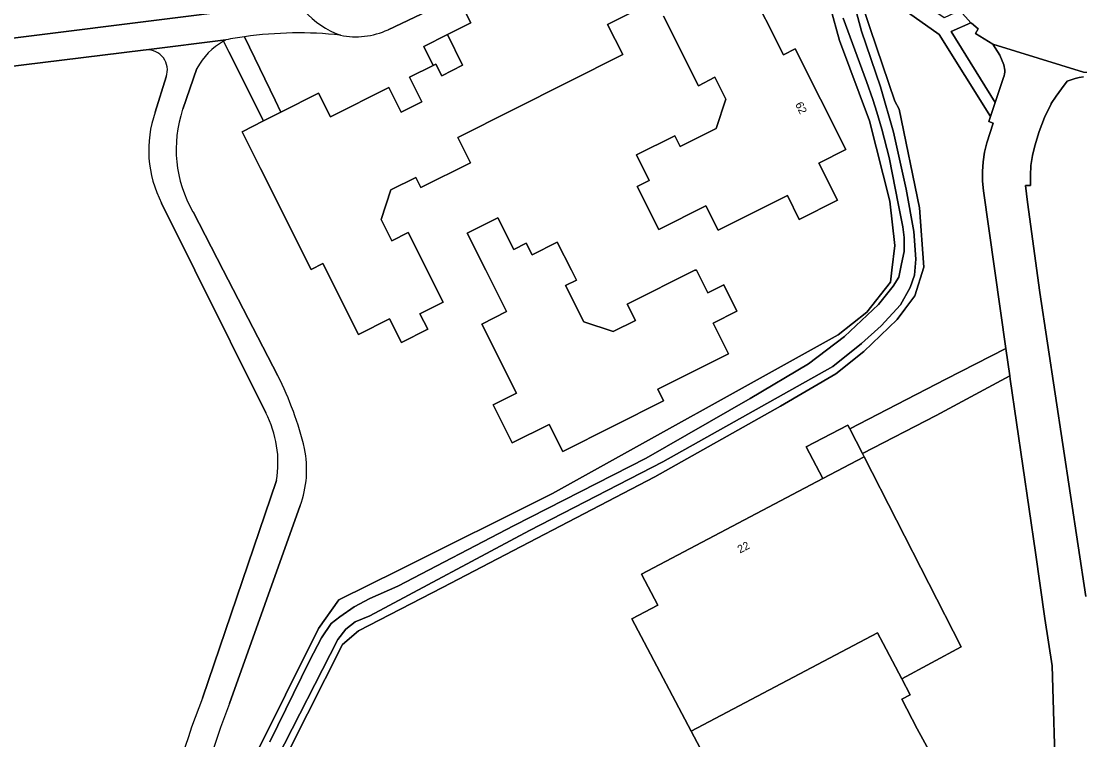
# Model space of a CAD drawing. Extents: x 158132 to 159664, y 385256 to 387218.
# Drawn here: x 158709.7 to 158842, y 386441.3 to 386531.1 of the extents above; entities that cross this region are included whole.
import ezdxf

# ---------------------------------------------------------------- set-up
doc = ezdxf.new("R2010")
doc.units = 0
for name, color, linetype in [('IMGEO_Berm_groen', 7, 'Continuous'), ('IMGEO_Gemengd_bos', 7, 'Continuous'), ('IMGEO_Groenvoorziening', 7, 'Continuous'), ('IMGEO_Oever', 7, 'Continuous'), ('IMGEO_Pand', 7, 'Continuous'), ('IMGEO_Pand_nummerreeks', 7, 'Continuous'), ('IMGEO_Rijbaan_lokaal_gesloten', 7, 'Continuous'), ('IMGEO_Rijbaan_lokaal_open', 7, 'Continuous'), ('IMGEO_Voetpad_open', 7, 'Continuous'), ('IMGEO_Waterloop', 7, 'Continuous')]:
    doc.layers.add(name, color=color, linetype=linetype)

msp = doc.modelspace()

# ---------------------------------------------------------------- linework, layer by layer
at = {"layer": 'IMGEO_Berm_groen'}
msp.add_lwpolyline([(158831.15, 386528.26), (158828.99, 386529.6), (158829.34, 386530.16), (158828.49, 386530.9), (158828.44, 386530.95), (158825.96, 386529.85), (158831.48, 386520.99), (158832.52, 386524.1), (158832.58, 386524.32), (158832.62, 386524.54), (158832.65, 386524.77), (158832.65, 386525), (158832.63, 386525.22), (158832.6, 386525.45), (158832.54, 386525.67), (158832.03, 386526.89)], close=True, dxfattribs=at)
at = {"layer": 'IMGEO_Gemengd_bos'}
for points in [[(158406.58, 386559.5), (158407.36, 386554.43), (158412.58, 386546.23), (158416.91, 386541.17), (158442.58, 386509.71), (158448.36, 386503.02), (158452.61, 386500), (158453.96, 386499.04), (158456.49, 386498.14), (158462.82, 386498.14), (158466.25, 386498.5), (158477.43, 386500), (158500, 386502.83), (158738.6, 386532.78), (158740.9, 386533.67)], [(158800.53, 386535.82), (158804.99, 386526.95), (158806.46, 386527.69), (158812.79, 386515.08), (158809.43, 386513.39), (158811.76, 386508.76), (158806.98, 386506.36), (158805.49, 386509.34), (158796.84, 386504.99), (158795.31, 386508.04), (158789.43, 386505.09), (158786.73, 386510.47), (158788.23, 386511.22), (158786.63, 386514.41), (158791.41, 386516.81), (158792.09, 386515.46), (158796.59, 386517.72), (158797.81, 386521.39), (158796.44, 386524.12), (158794.36, 386523.07), (158790, 386531.75)], [(158785.99, 386532.23), (158783.01, 386530.74), (158784.91, 386526.96), (158764.29, 386516.61), (158765.88, 386513.43), (158759.69, 386510.33), (158759.05, 386511.6), (158755.94, 386510.04), (158754.71, 386506.32), (158756.03, 386503.69), (158758.09, 386504.73), (158762.48, 386496), (158759.57, 386494.54), (158760.54, 386492.61), (158757.24, 386490.95), (158755.75, 386493.91), (158751.9, 386491.97), (158747.44, 386500.84), (158745.97, 386500.1), (158739.64, 386512.72), (158737.33, 386517.32), (158740.02, 386518.67), (158735.69, 386527.3), (158735.01, 386528.64)], [(158738.64, 386438.6), (158746.9, 386455.19), (158749.42, 386458.79), (158756.93, 386462.48), (158776.15, 386472.09), (158811.85, 386491.92), (158815.42, 386494.75), (158818.36, 386498.5), (158818.54, 386500), (158818.92, 386503.11), (158818.29, 386508.65), (158815.76, 386518.66), (158812, 386528.71), (158810.88, 386532.79)], [(158815.03, 386532.59), (158815.82, 386530.22), (158818.94, 386521.12), (158819.46, 386520.12), (158822.01, 386507.82), (158822.56, 386500.36), (158821.42, 386496.79), (158820.16, 386495.14), (158819.22, 386493.84), (158815.04, 386489.85), (158811.53, 386487.03), (158804.62, 386483.01), (158788.92, 386474.18), (158762.38, 386460.33), (158751.88, 386454.91), (158749.9, 386453.2), (158741.14, 386435.86)], [(158801.79, 386426.59), (158793.47, 386442.36), (158786.06, 386456.4), (158789.31, 386458.12), (158787.27, 386461.99), (158809.92, 386473.95), (158807.84, 386477.9), (158813.04, 386480.63), (158813.28, 386480.17), (158817.96, 386482.58), (158825.29, 386486.36), (158832.79, 386490.22), (158829.99, 386509.93), (158829.88, 386511.14), (158829.87, 386512.35), (158829.96, 386513.56), (158830.14, 386514.76), (158830.43, 386515.93), (158831.22, 386518.39), (158830.68, 386518.59), (158830.89, 386519.21), (158824.46, 386529.47), (158820.64, 386532.18)], [(158725.35, 386527.57), (158724.95, 386527.52), (158601.22, 386512.28), (158504.01, 386500), (158500, 386499.49), (158489.2, 386498.32), (158473.3, 386495.97), (158467.81, 386495.38), (158464.4, 386494.85)], [(158731.69, 386525.23), (158729.91, 386520.12)], [(158726.47, 386519.78), (158727.85, 386524.18)], [(158740.31, 386482.15), (158731.44, 386500), (158727.27, 386508.38)], [(158731.2, 386507.29), (158734.97, 386500), (158741.8, 386486.78)], [(158732.37, 386446.49), (158741.64, 386473.71)], [(158744.6, 386470.56), (158735.74, 386445.81)]]:
    msp.add_lwpolyline(points, dxfattribs=at)
msp.add_lwpolyline([(158768.72, 386483.16), (158771.62, 386484.62), (158767.28, 386493.27), (158770.4, 386494.84), (158767.81, 386500), (158765.48, 386504.64), (158769.31, 386506.56), (158771.3, 386502.6), (158772.84, 386503.37), (158773.57, 386501.91), (158776.73, 386503.5), (158778.49, 386500), (158779.12, 386498.75), (158777.77, 386498.07), (158780.04, 386493.55), (158783.72, 386492.33), (158786.49, 386493.72), (158785.47, 386495.75), (158793.93, 386500), (158794.14, 386500), (158795.56, 386497.18), (158797.55, 386498.18), (158799.19, 386494.89), (158796.21, 386493.39), (158798.13, 386489.56), (158789.28, 386485.12), (158790.01, 386483.66), (158777.42, 386477.34), (158775.72, 386480.72), (158771.11, 386478.41)], close=True, dxfattribs=at)
for centre, radius, start, end in [((158725.46, 386525.04), 2.53, 340.3234, 92.5607), ((158739.17, 386521.26), 8.47, 119.3824, 152.0297), ((158740.06, 386515), 14.4, 160.6366, 207.4017), ((158744.79, 386515.13), 15.7, 161.4739, 209.9818), ((158705.49, 386468.33), 40.74, 13.323, 26.9362), ((158728.12, 386475.91), 13.7, 350.7437, 27.0781), ((158732.27, 386475.07), 13.13, 339.9077, 11.5977), ((158806.54, 386416.79), 79.89, 158.1763, 172.9044), ((158821.96, 386412.32), 92.49, 158.7717, 169.2508)]:
    msp.add_arc(centre, radius, start, end, dxfattribs=at)
at = {"layer": 'IMGEO_Groenvoorziening'}
for points in [[(158761.21, 386525.61), (158760.03, 386527.97), (158762.99, 386529.46), (158765.91, 386530.92), (158765, 386532.74), (158772.7, 386536.6), (158773.61, 386534.8), (158782.36, 386539.2), (158777.81, 386539.79), (158777.55, 386537.76), (158768.9, 386538.88), (158769.16, 386540.91), (158767.18, 386541.17)], [(158762.25, 386533.23), (158755.58, 386530.07)], [(158737.62, 386529.19), (158741.45, 386521.27), (158742.18, 386519.76), (158746.9, 386522.13), (158748.37, 386519.19), (158755.67, 386522.86), (158757.21, 386519.78), (158759.8, 386521.07), (158758.27, 386524.13), (158761.21, 386525.61)], [(158842.49, 386524.16), (158841.97, 386524.09), (158841.45, 386523.98), (158840.95, 386523.82), (158840.46, 386523.62), (158839.77, 386522.69), (158839.1, 386521.75), (158838.48, 386520.84), (158838.45, 386520.8), (158837.64, 386519.11), (158836.97, 386517.36), (158836.44, 386515.56), (158836.13, 386514.35), (158835.93, 386513.11), (158835.86, 386511.86), (158835.89, 386510.6), (158835.27, 386510.61), (158835.49, 386508.5), (158837.05, 386497.21), (158842.78, 386459.2)]]:
    msp.add_lwpolyline(points, dxfattribs=at)
msp.add_lwpolyline([(158833.34, 386486.39), (158833.28, 386486.8), (158824.09, 386481.84), (158814.87, 386477.09), (158815.08, 386476.68), (158827.22, 386452.91), (158819.8, 386448.9), (158820.85, 386446.91), (158819.81, 386446.38), (158821.72, 386442.65), (158824.34, 386437.85), (158826.15, 386435.66), (158828.94, 386433.18), (158830.92, 386431.92), (158833.25, 386430.8), (158836.12, 386429.94), (158839.41, 386431.05), (158839.48, 386431.51), (158838.72, 386431.53), (158839.04, 386435.13), (158838.6, 386450.54), (158837.65, 386456.47), (158836.52, 386464.72)], close=True, dxfattribs=at)
for centre, radius, start, end in [((158744.41, 386481.28), 48.39, 83.8147, 98.0574), ((158751.56, 386538.7), 9.52, 258.2375, 294.9432)]:
    msp.add_arc(centre, radius, start, end, dxfattribs=at)
at = {"layer": 'IMGEO_Oever'}
for points in [[(158813.82, 386533.31), (158814.77, 386529.88), (158817.14, 386522.91), (158818.75, 386517.24), (158820.32, 386510.13), (158821.31, 386504.83), (158821.56, 386501.4), (158821.39, 386499.37), (158820.83, 386497.83), (158819.61, 386495.68), (158817.23, 386493.06), (158814.75, 386490.85), (158811.16, 386487.98), (158789.94, 386476.05), (158773.27, 386467.46), (158753.32, 386456.79), (158751.45, 386456.04), (158750.31, 386455.11), (158749.3, 386453.83), (158741.69, 386438.9)], [(158810.88, 386532.79), (158812, 386528.71), (158815.76, 386518.66), (158818.29, 386508.65), (158818.92, 386503.11), (158818.54, 386500), (158818.36, 386498.5), (158815.42, 386494.75), (158811.85, 386491.92), (158776.15, 386472.09), (158756.93, 386462.48), (158749.42, 386458.79), (158746.9, 386455.19), (158738.64, 386438.6)], [(158740.8, 386441.03), (158745.74, 386451.17), (158747.24, 386454.05), (158748.45, 386455.82), (158749.55, 386456.64), (158751.33, 386457.92), (158753.31, 386458.94), (158756.8, 386460.48), (158771.33, 386468.08), (158787.82, 386476.5), (158800.84, 386483.97), (158808.13, 386488.29), (158812.62, 386491.7), (158816.9, 386495.73), (158818.73, 386498.01), (158819.41, 386499.14), (158819.77, 386500.81), (158820.1, 386502.35), (158820.08, 386504.08), (158819.94, 386505.43), (158819.39, 386508.12), (158818.21, 386514.11), (158817.3, 386517.65), (158816.69, 386519.77), (158816.17, 386521.36), (158815.39, 386523.59), (158812.46, 386531.51)], [(158741.14, 386435.86), (158749.9, 386453.2), (158751.88, 386454.91), (158762.38, 386460.33), (158788.92, 386474.18), (158804.62, 386483.01), (158811.53, 386487.03), (158815.04, 386489.85), (158819.22, 386493.84), (158820.16, 386495.14), (158821.42, 386496.79), (158822.56, 386500.36), (158822.01, 386507.82), (158819.46, 386520.12), (158818.94, 386521.12), (158815.82, 386530.22), (158815.03, 386532.59)]]:
    msp.add_lwpolyline(points, dxfattribs=at)
at = {"layer": 'IMGEO_Pand'}
for points in [[(158790, 386531.75), (158794.36, 386523.07), (158796.44, 386524.12), (158797.81, 386521.39), (158796.59, 386517.72), (158792.09, 386515.46), (158791.41, 386516.81), (158786.63, 386514.41), (158788.23, 386511.22), (158786.73, 386510.47), (158789.43, 386505.09), (158795.31, 386508.04), (158796.84, 386504.99), (158805.49, 386509.34), (158806.98, 386506.36), (158811.76, 386508.76), (158809.43, 386513.39), (158812.79, 386515.08), (158806.46, 386527.69), (158804.99, 386526.95), (158800.53, 386535.82)], [(158765, 386532.74), (158765.91, 386530.92), (158762.99, 386529.46), (158764.9, 386525.64), (158762.28, 386524.32), (158761.55, 386525.78), (158761.21, 386525.61), (158758.27, 386524.13), (158759.8, 386521.07), (158757.21, 386519.78), (158755.67, 386522.86), (158748.37, 386519.19), (158746.9, 386522.13), (158742.18, 386519.76), (158740.02, 386518.67), (158737.33, 386517.32), (158739.64, 386512.72), (158745.97, 386500.1), (158747.44, 386500.84), (158751.9, 386491.97), (158755.75, 386493.91), (158757.24, 386490.95), (158760.54, 386492.61), (158759.57, 386494.54), (158762.48, 386496), (158758.09, 386504.73), (158756.03, 386503.69), (158754.71, 386506.32), (158755.94, 386510.04), (158759.05, 386511.6), (158759.69, 386510.33), (158765.88, 386513.43), (158764.29, 386516.61), (158784.91, 386526.96), (158783.01, 386530.74), (158785.99, 386532.23)]]:
    msp.add_lwpolyline(points, dxfattribs=at)
for points in [[(158777.42, 386477.34), (158790.01, 386483.66), (158789.28, 386485.12), (158798.13, 386489.56), (158796.21, 386493.39), (158799.19, 386494.89), (158797.55, 386498.18), (158795.56, 386497.18), (158794.14, 386500), (158793.93, 386500), (158785.47, 386495.75), (158786.49, 386493.72), (158783.72, 386492.33), (158780.04, 386493.55), (158777.77, 386498.07), (158779.12, 386498.75), (158778.49, 386500), (158776.73, 386503.5), (158773.57, 386501.91), (158772.84, 386503.37), (158771.3, 386502.6), (158769.31, 386506.56), (158765.48, 386504.64), (158767.81, 386500), (158770.4, 386494.84), (158767.28, 386493.27), (158771.62, 386484.62), (158768.72, 386483.16), (158771.11, 386478.41), (158775.72, 386480.72)], [(158813.28, 386480.17), (158813.04, 386480.63), (158807.84, 386477.9), (158809.92, 386473.95), (158815.08, 386476.68), (158814.87, 386477.09)], [(158815.08, 386476.68), (158809.92, 386473.95), (158787.27, 386461.99), (158789.31, 386458.12), (158786.06, 386456.4), (158793.47, 386442.36), (158816.76, 386454.66), (158817.46, 386453.34), (158819.8, 386448.9), (158827.22, 386452.91)]]:
    msp.add_lwpolyline(points, close=True, dxfattribs=at)
at = {"layer": 'IMGEO_Rijbaan_lokaal_gesloten'}
for points in [[(158740.9, 386533.67), (158738.6, 386532.78), (158500, 386502.83), (158477.43, 386500), (158466.25, 386498.5), (158462.82, 386498.14), (158456.49, 386498.14), (158453.96, 386499.04), (158452.61, 386500), (158448.36, 386503.02), (158442.58, 386509.71), (158416.91, 386541.17), (158412.58, 386546.23), (158407.36, 386554.43), (158406.58, 386559.5)], [(158755.58, 386530.07), (158762.25, 386533.23)], [(158827.06, 386532.48), (158828.44, 386530.95), (158828.49, 386530.9), (158829.34, 386530.16), (158828.99, 386529.6), (158831.15, 386528.26), (158842.5, 386524.75), (158845.38, 386524.77), (158847.03, 386524.9), (158848.67, 386525.18), (158850.26, 386525.64), (158853.54, 386526.71), (158857.17, 386528.29), (158863.44, 386531.35)], [(158724.95, 386527.52), (158725.35, 386527.57), (158735.32, 386528.8)], [(158735.32, 386528.8), (158725.35, 386527.57)], [(158842.5, 386524.75), (158831.15, 386528.26), (158832.03, 386526.89), (158832.54, 386525.67), (158832.6, 386525.45), (158832.63, 386525.22), (158832.65, 386525), (158832.65, 386524.77), (158832.62, 386524.54), (158832.58, 386524.32), (158832.52, 386524.1), (158831.48, 386520.99), (158830.89, 386519.21), (158830.68, 386518.59), (158831.22, 386518.39), (158830.43, 386515.93), (158830.14, 386514.76), (158829.96, 386513.56), (158829.87, 386512.35), (158829.88, 386511.14), (158829.99, 386509.93), (158832.79, 386490.22), (158833.28, 386486.8), (158833.34, 386486.39), (158836.52, 386464.72), (158837.65, 386456.47), (158838.6, 386450.54), (158839.04, 386435.13)], [(158464.4, 386494.85), (158467.81, 386495.38), (158473.3, 386495.97), (158489.2, 386498.32), (158500, 386499.49), (158504.01, 386500), (158601.22, 386512.28), (158724.95, 386527.52)], [(158729.91, 386520.12), (158731.69, 386525.23)], [(158727.85, 386524.18), (158726.47, 386519.78)], [(158842.78, 386459.2), (158837.05, 386497.21), (158835.49, 386508.5), (158835.27, 386510.61), (158835.89, 386510.6), (158835.86, 386511.86), (158835.93, 386513.11), (158836.13, 386514.35), (158836.44, 386515.56), (158836.97, 386517.36), (158837.64, 386519.11), (158838.45, 386520.8), (158838.48, 386520.84), (158839.1, 386521.75), (158839.77, 386522.69), (158840.46, 386523.62), (158840.95, 386523.82), (158841.45, 386523.98), (158841.97, 386524.09), (158842.49, 386524.16)], [(158727.27, 386508.38), (158731.44, 386500), (158740.31, 386482.15)], [(158741.8, 386486.78), (158734.97, 386500), (158731.2, 386507.29)], [(158741.64, 386473.71), (158732.37, 386446.49)], [(158735.74, 386445.81), (158744.6, 386470.56)]]:
    msp.add_lwpolyline(points, dxfattribs=at)
for centre, radius, start, end in [((158753.89, 386540.66), 12.06, 197.3288, 249.2482), ((158753.89, 386540.66), 12.06, 197.3288, 249.2482), ((158744.36, 386481.58), 48.09, 98.0568, 100.8437), ((158744.41, 386481.28), 48.39, 83.8147, 98.0574), ((158751.56, 386538.7), 9.52, 258.2375, 294.9432), ((158725.46, 386525.04), 2.53, 340.3234, 92.5607), ((158739.17, 386521.26), 8.47, 119.3824, 152.0297), ((158739.67, 386520.36), 9.5, 117.2405, 119.3159), ((158740.06, 386515), 14.4, 160.6366, 207.4017), ((158744.79, 386515.13), 15.7, 161.4739, 209.9818), ((158705.49, 386468.33), 40.74, 13.323, 26.9362), ((158728.12, 386475.91), 13.7, 350.7437, 27.0781), ((158732.27, 386475.07), 13.13, 339.9077, 11.5977), ((158806.54, 386416.79), 79.89, 158.1763, 172.9044), ((158821.96, 386412.32), 92.49, 158.7717, 169.2508)]:
    msp.add_arc(centre, radius, start, end, dxfattribs=at)
at = {"layer": 'IMGEO_Rijbaan_lokaal_open'}
msp.add_lwpolyline([(158819.8, 386448.9), (158817.46, 386453.34), (158816.76, 386454.66), (158793.47, 386442.36), (158801.79, 386426.59), (158803.43, 386427.46), (158820.46, 386436.45), (158821.03, 386435.38), (158822.71, 386433.23), (158825.73, 386430.42), (158834.9, 386425.77), (158838.25, 386423.8), (158838.94, 386427.47), (158839.41, 386431.05), (158836.12, 386429.94), (158833.25, 386430.8), (158830.92, 386431.92), (158828.94, 386433.18), (158826.15, 386435.66), (158824.34, 386437.85), (158821.72, 386442.65), (158819.81, 386446.38), (158820.85, 386446.91)], close=True, dxfattribs=at)
at = {"layer": 'IMGEO_Voetpad_open'}
for points in [[(158811.96, 386566.83), (158809.95, 386573.4), (158808.12, 386572.96), (158811.34, 386562.48), (158813.43, 386555.67), (158814.72, 386551.47), (158815.11, 386550.18), (158820.64, 386532.18), (158824.46, 386529.47), (158830.89, 386519.21), (158831.48, 386520.99), (158825.96, 386529.85), (158828.44, 386530.95), (158827.06, 386532.48), (158825.08, 386531.56), (158822.45, 386533.36), (158820.83, 386538.4), (158819.01, 386544.03), (158815.34, 386555.79), (158814.57, 386558.26), (158813.59, 386561.33), (158815.14, 386561.83), (158814.56, 386563.68), (158813.07, 386563.23)], [(158762.99, 386529.46), (158760.03, 386527.97), (158761.21, 386525.61), (158761.55, 386525.78), (158762.28, 386524.32), (158764.9, 386525.64)], [(158832.79, 386490.22), (158825.29, 386486.36), (158817.96, 386482.58), (158813.28, 386480.17), (158814.87, 386477.09), (158824.09, 386481.84), (158833.28, 386486.8)]]:
    msp.add_lwpolyline(points, close=True, dxfattribs=at)
msp.add_lwpolyline([(158735.01, 386528.64), (158735.69, 386527.3), (158740.02, 386518.67), (158742.18, 386519.76), (158741.45, 386521.27), (158737.62, 386529.19)], dxfattribs=at)
for centre, radius, start, end in [((158744.36, 386481.58), 48.09, 98.0568, 100.8437), ((158739.67, 386520.36), 9.5, 117.2405, 119.3159)]:
    msp.add_arc(centre, radius, start, end, dxfattribs=at)
at = {"layer": 'IMGEO_Waterloop'}
for points in [[(158741.69, 386438.9), (158749.3, 386453.83), (158750.31, 386455.11), (158751.45, 386456.04), (158753.32, 386456.79), (158773.27, 386467.46), (158789.94, 386476.05), (158811.16, 386487.98), (158814.75, 386490.85), (158817.23, 386493.06), (158819.61, 386495.68), (158820.83, 386497.83), (158821.39, 386499.37), (158821.56, 386501.4), (158821.31, 386504.83), (158820.32, 386510.13), (158818.75, 386517.24), (158817.14, 386522.91), (158814.77, 386529.88), (158813.82, 386533.31)], [(158812.46, 386531.51), (158815.39, 386523.59), (158816.17, 386521.36), (158816.69, 386519.77), (158817.3, 386517.65), (158818.21, 386514.11), (158819.39, 386508.12), (158819.94, 386505.43), (158820.08, 386504.08), (158820.1, 386502.35), (158819.77, 386500.81), (158819.41, 386499.14), (158818.73, 386498.01), (158816.9, 386495.73), (158812.62, 386491.7), (158808.13, 386488.29), (158800.84, 386483.97), (158787.82, 386476.5), (158771.33, 386468.08), (158756.8, 386460.48), (158753.31, 386458.94), (158751.33, 386457.92), (158749.55, 386456.64), (158748.45, 386455.82), (158747.24, 386454.05), (158745.74, 386451.17), (158740.8, 386441.03)]]:
    msp.add_lwpolyline(points, dxfattribs=at)

# ---------------------------------------------------------------- texts
at = {"layer": 'IMGEO_Pand_nummerreeks'}
for s, rotation, p in [('62', 296.1022, (158806.44, 386520.75)), ('22', 27.6796, (158799.57, 386464.57))]:
    msp.add_text(s, height=1, rotation=rotation, dxfattribs=at).set_placement(p)

doc.saveas('drawing.dxf')
